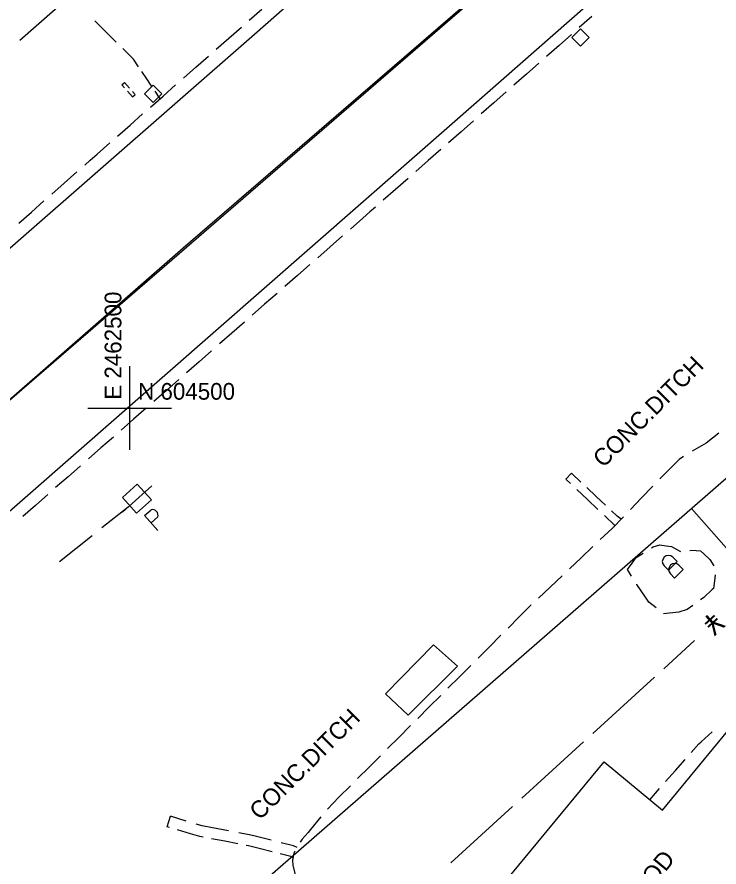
# Model space of a CAD drawing. Extents: x 2443269 to 2494951, y 591171 to 622130.
# Drawn here: x 2462473 to 2462641, y 604390.1 to 604593.6 of the extents above; entities that cross this region are included whole.
import ezdxf

# ---------------------------------------------------------------- set-up
doc = ezdxf.new("R2010")
doc.units = 0
for name, color, linetype in [('SURVEY - CONTROL - Grid', 7, 'Continuous'), ('SURVEY - CONTROL - Grid Text', 7, 'Continuous'), ('SURVEY - DRAINAGE - Area Shapes', 7, 'Continuous'), ('SURVEY - DRAINAGE - Bridges', 7, 'Continuous'), ('SURVEY - DRAINAGE - Pipes and Culverts Text', 7, 'Continuous'), ('SURVEY - NON-TRANSPORTATION - Buildings', 7, 'Continuous'), ('SURVEY - NON-TRANSPORTATION - Buildings Text', 7, 'Continuous'), ('SURVEY - NON-TRANSPORTATION - Features', 7, 'Continuous'), ('SURVEY - PROPERTY - Property Lines', 7, 'Continuous'), ('SURVEY - PROPERTY - ROW Lines', 7, 'Continuous'), ('SURVEY - TRANSPORTATION - Features', 7, 'Continuous'), ('SURVEY - TRANSPORTATION - Roads', 7, 'Continuous'), ('SURVEY - UTILITIES - Cable (Underground) with Text', 7, 'Continuous'), ('SURVEY - UTILITIES - Poles and Miscellaneous with Text', 7, 'Continuous'), ('SURVEY - UTILITIES - Sanitary Sewer with Text', 7, 'Continuous')]:
    doc.layers.add(name, color=color, linetype=linetype)

# ---------------------------------------------------------------- blocks, each defined once
blk = doc.blocks.new('xpp')
at = {"layer": 'SURVEY - UTILITIES - Cable (Underground) with Text'}
for p, q in [((-2.395, 2.598), (2.395, 2.598)), ((-2.395, -2.436), (-2.395, 2.598)), ((2.395, 2.598), (2.395, 2.598)), ((2.395, 2.598), (2.395, -2.436)), ((-4.75, 0), (4.75, 0)), ((2.395, -2.436), (-2.395, -2.436)), ((-2.395, -2.436), (-2.395, -2.436)), ((2.395, -2.436), (2.395, -2.436)), ((-1.339, -8.932), (-1.339, -4.141)), ((-1.339, -4.141), (-1.339, -4.141)), ((-1.339, -4.141), (0.771, -4.141)), ((1.062, -4.351), (0.771, -4.141)), ((1.286, -4.632), (1.062, -4.351)), ((1.062, -4.351), (1.062, -4.351)), ((1.062, -6.285), (1.286, -6.004)), ((1.427, -4.962), (1.286, -4.632)), ((1.286, -4.632), (1.286, -4.632)), ((1.286, -6.004), (1.427, -5.674)), ((1.286, -6.004), (1.286, -6.004)), ((1.475, -5.318), (1.427, -4.962)), ((1.427, -4.962), (1.427, -4.962)), ((1.427, -5.674), (1.475, -5.318)), ((1.427, -5.674), (1.427, -5.674)), ((1.475, -5.318), (1.475, -5.318)), ((0.771, -6.496), (-1.339, -6.496)), ((0.771, -6.496), (1.062, -6.285)), ((1.062, -6.285), (1.062, -6.285))]:
    blk.add_line(p, q, dxfattribs=at)

msp = doc.modelspace()

# ---------------------------------------------------------------- linework, layer by layer
at = {"layer": 'SURVEY - CONTROL - Grid'}
for p, q in [((2462500, 604490), (2462500, 604510)), ((2462490, 604500), (2462510, 604500))]:
    msp.add_line(p, q, dxfattribs=at)
at = {"layer": 'SURVEY - DRAINAGE - Area Shapes'}
for points in [[(2461699.802, 604946.811), (2461948.759, 605058.451), (2462209.695, 605140.681), (2462347.245, 605149.404), (2462473.247, 605118.739), (2462639.239, 604980.206), (2462813.204, 604824.031), (2462826.669, 604809.207), (2462512.785, 604538.294), (2462060.635, 604143.095), (2461848.299, 603959.822)], [(2461699.802, 604946.811), (2461948.759, 605058.451), (2462209.695, 605140.681), (2462347.245, 605149.404), (2462473.247, 605118.739), (2462639.239, 604980.206), (2462813.204, 604824.031), (2462826.669, 604809.207), (2462404.086, 604443.772), (2462278.014, 604331.283), (2462060.635, 604143.095), (2461831.285, 603941.863)]]:
    msp.add_lwpolyline(points, dxfattribs=at)
at = {"layer": 'SURVEY - DRAINAGE - Bridges'}
for p, q in [((2462498.109, 604577.387), (2462498.749, 604577.948)), ((2462498.725, 604576.688), (2462498.109, 604577.387)), ((2462498.749, 604577.948), (2462498.749, 604577.948)), ((2462499.927, 604576.61), (2462498.749, 604577.948)), ((2462498.749, 604577.948), (2462498.749, 604577.948)), ((2462500.639, 604574.513), (2462499.461, 604575.851)), ((2462500.639, 604574.513), (2462501.279, 604575.074)), ((2462501.279, 604575.074), (2462500.663, 604575.774)), ((2462604.375, 604482.975), (2462605.727, 604484.408)), ((2462607.97, 604482.294), (2462605.727, 604484.408)), ((2462605.727, 604484.408), (2462605.727, 604484.408)), ((2462605.727, 604484.408), (2462605.727, 604484.408)), ((2462605.452, 604481.956), (2462604.375, 604482.975)), ((2462609.529, 604478.1), (2462607.02, 604480.473)), ((2462611.614, 604478.858), (2462609.371, 604480.973)), ((2462612.038, 604475.728), (2462609.529, 604478.1)), ((2462613.856, 604476.744), (2462611.614, 604478.858)), ((2462616.629, 604474.129), (2462615.258, 604475.422)), ((2462616.114, 604471.872), (2462613.606, 604474.245)), ((2462617.587, 604473.411), (2462616.629, 604474.129)), ((2462508.985, 604399.792), (2462509.746, 604402.305)), ((2462513.543, 604401.149), (2462509.746, 604402.305)), ((2462509.746, 604402.305), (2462509.746, 604402.305)), ((2462509.746, 604402.305), (2462509.746, 604402.305)), ((2462509.538, 604399.624), (2462508.985, 604399.792)), ((2462517.374, 604399.983), (2462515.916, 604400.427)), ((2462519.775, 604399.526), (2462517.374, 604399.983)), ((2462514.52, 604398.107), (2462511.454, 604399.041)), ((2462516.744, 604397.43), (2462514.52, 604398.107)), ((2462523.674, 604398.785), (2462519.775, 604399.526)), ((2462528.969, 604397.778), (2462526.111, 604398.321)), ((2462529.995, 604397.517), (2462528.969, 604397.778)), ((2462517.608, 604397.266), (2462516.744, 604397.43)), ((2462522.723, 604396.294), (2462519.575, 604396.892)), ((2462525.871, 604395.696), (2462522.723, 604396.294)), ((2462533.841, 604396.538), (2462529.995, 604397.517)), ((2462539.179, 604395.179), (2462536.245, 604395.926)), ((2462528.401, 604395.216), (2462527.838, 604395.323)), ((2462530.951, 604394.567), (2462528.401, 604395.216)), ((2462534.056, 604393.776), (2462530.951, 604394.567)), ((2462540.061, 604394.851), (2462539.179, 604395.179)), ((2462538.532, 604392.637), (2462535.997, 604393.282)), ((2462539.031, 604392.325), (2462538.532, 604392.637))]:
    msp.add_line(p, q, dxfattribs=at)
at = {"layer": 'SURVEY - NON-TRANSPORTATION - Buildings'}
msp.add_lwpolyline([(2462576.331, 604342.745), (2462592.269, 604362.04), (2462578.765, 604373.195), (2462613.536, 604415.288), (2462627.463, 604403.782), (2462643.125, 604422.745), (2462682.709, 604390.048), (2462664.428, 604367.919), (2462648.568, 604381.019), (2462618.906, 604345.107), (2462634.346, 604332.355), (2462615.917, 604310.045)], close=True, dxfattribs=at)
at = {"layer": 'SURVEY - NON-TRANSPORTATION - Features'}
for p, q in [((2462627.874, 604464.274), (2462627.874, 604464.274)), ((2462627.874, 604464.274), (2462627.874, 604464.274)), ((2462629.373, 604462.358), (2462629.373, 604462.358)), ((2462629.373, 604462.358), (2462629.373, 604462.358))]:
    msp.add_line(p, q, dxfattribs=at)
for points in [[(2462606.86, 604589.746), (2462607.891, 604590.777), (2462609.954, 604588.715), (2462607.891, 604586.652), (2462605.829, 604588.715)], [(2462504.557, 604576.232), (2462505.588, 604577.264), (2462507.651, 604575.201), (2462505.588, 604573.139), (2462503.526, 604575.201)], [(2462578.437, 604438.257), (2462572.702, 604443.352), (2462561.18, 604431.61), (2462566.629, 604426.518)]]:
    msp.add_lwpolyline(points, close=True, dxfattribs=at)
for points in [[(2462629.936, 604464.274), (2462630.968, 604463.243), (2462628.905, 604461.18), (2462627.874, 604462.211)], [(2462631.436, 604462.358), (2462632.467, 604461.327), (2462630.404, 604459.264), (2462629.373, 604460.295)]]:
    msp.add_lwpolyline(points, dxfattribs=at)
for centre, start, end in [((2462628.906, 604463.242), 135, 225), ((2462628.906, 604463.242), 45, 135), ((2462630.405, 604461.326), 135, 225), ((2462630.405, 604461.326), 45, 135)]:
    msp.add_arc(centre, 1.458, start, end, dxfattribs=at)
at = {"layer": 'SURVEY - PROPERTY - Property Lines'}
msp.add_line((2462745.622, 604349.415), (2462634.437, 604475.982), dxfattribs=at)
at = {"layer": 'SURVEY - PROPERTY - ROW Lines'}
msp.add_line((2462358.441, 604235.567), (2463177.961, 604949.438), dxfattribs=at)
at = {"layer": 'SURVEY - TRANSPORTATION - Features'}
for p, q in [((2462528.598, 604592.858), (2462531.598, 604595.501)), ((2462610.572, 604593.712), (2462607.591, 604591.086)), ((2462494.227, 604590.144), (2462491.672, 604592.673)), ((2462523.722, 604588.563), (2462526.722, 604591.206)), ((2462496.782, 604587.615), (2462494.227, 604590.144)), ((2462605.728, 604589.444), (2462602.748, 604586.818)), ((2462520.722, 604585.92), (2462523.722, 604588.563)), ((2462500.934, 604583.506), (2462498.379, 604586.035)), ((2462602.748, 604586.818), (2462599.768, 604584.192)), ((2462502.138, 604581.706), (2462500.934, 604583.506)), ((2462500.934, 604583.506), (2462500.934, 604583.506)), ((2462515.846, 604581.626), (2462518.847, 604584.269)), ((2462512.846, 604578.983), (2462515.846, 604581.626)), ((2462597.905, 604582.551), (2462594.924, 604579.925)), ((2462504.093, 604578.781), (2462502.89, 604580.581)), ((2462594.924, 604579.925), (2462591.944, 604577.299)), ((2462505.297, 604576.982), (2462504.093, 604578.781)), ((2462507.97, 604574.688), (2462510.971, 604577.331)), ((2462507.253, 604574.057), (2462506.049, 604575.857)), ((2462590.081, 604575.658), (2462587.101, 604573.032)), ((2462504.97, 604572.045), (2462507.97, 604574.688)), ((2462587.101, 604573.032), (2462584.12, 604570.406)), ((2462500.095, 604567.751), (2462503.095, 604570.394)), ((2462582.257, 604568.765), (2462579.277, 604566.139)), ((2462497.094, 604565.108), (2462500.095, 604567.751)), ((2462579.277, 604566.139), (2462576.297, 604563.513)), ((2462492.219, 604560.813), (2462495.219, 604563.456)), ((2462490.557, 604559.349), (2462492.219, 604560.813)), ((2462574.434, 604561.871), (2462571.453, 604559.245)), ((2462489.22, 604558.169), (2462490.557, 604559.349)), ((2462571.453, 604559.245), (2462568.473, 604556.619)), ((2462484.348, 604553.87), (2462487.346, 604556.515)), ((2462566.61, 604554.978), (2462563.63, 604552.352)), ((2462481.351, 604551.224), (2462484.348, 604553.87)), ((2462563.63, 604552.352), (2462560.649, 604549.726)), ((2462476.479, 604546.924), (2462479.477, 604549.57)), ((2462473.481, 604544.279), (2462476.479, 604546.924)), ((2462557.496, 604546.948), (2462555.803, 604545.462)), ((2462558.786, 604548.085), (2462557.496, 604546.948)), ((2462555.803, 604545.462), (2462552.817, 604542.843)), ((2462550.95, 604541.206), (2462547.964, 604538.586)), ((2462547.964, 604538.586), (2462544.978, 604535.966)), ((2462543.112, 604534.329), (2462540.126, 604531.71)), ((2462540.126, 604531.71), (2462537.14, 604529.09)), ((2462535.274, 604527.453), (2462532.287, 604524.833)), ((2462532.287, 604524.833), (2462529.301, 604522.213)), ((2462527.435, 604520.576), (2462524.449, 604517.957)), ((2462524.449, 604517.957), (2462521.463, 604515.337)), ((2462519.597, 604513.7), (2462516.611, 604511.08)), ((2462516.611, 604511.08), (2462513.625, 604508.461)), ((2462511.758, 604506.823), (2462508.772, 604504.204)), ((2462508.772, 604504.204), (2462505.786, 604501.584)), ((2462503.92, 604499.947), (2462500.934, 604497.327)), ((2462500.934, 604497.327), (2462497.948, 604494.708)), ((2462640.954, 604494.03), (2462637.948, 604491.573)), ((2462496.081, 604493.07), (2462493.095, 604490.451)), ((2462637.945, 604491.57), (2462635.743, 604490.317)), ((2462637.948, 604491.573), (2462637.945, 604491.57)), ((2462493.095, 604490.451), (2462490.109, 604487.831)), ((2462635.743, 604490.317), (2462634.575, 604489.65)), ((2462631.518, 604487.715), (2462629.613, 604485.818)), ((2462632.5, 604488.395), (2462631.518, 604487.715)), ((2462488.243, 604486.194), (2462485.257, 604483.574)), ((2462629.613, 604485.818), (2462626.862, 604483.078)), ((2462485.257, 604483.574), (2462482.271, 604480.955)), ((2462625.176, 604481.333), (2462622.49, 604478.53)), ((2462480.405, 604479.317), (2462477.419, 604476.698)), ((2462622.49, 604478.53), (2462619.804, 604475.726)), ((2462477.419, 604476.698), (2462474.432, 604474.078)), ((2462618.125, 604473.973), (2462615.461, 604471.193)), ((2462615.438, 604471.171), (2462612.617, 604468.503)), ((2462615.461, 604471.193), (2462615.438, 604471.171)), ((2462625.245, 604466.784), (2462626.866, 604467.243)), ((2462626.866, 604467.243), (2462628.403, 604467.013)), ((2462628.403, 604467.013), (2462629.612, 604466.833)), ((2462610.854, 604466.835), (2462608.033, 604464.167)), ((2462621.229, 604464.264), (2462622.892, 604465.307)), ((2462624.852, 604466.537), (2462625.245, 604466.784)), ((2462629.612, 604466.833), (2462631.818, 604465.699)), ((2462634.028, 604465.897), (2462634.539, 604466.019)), ((2462634.539, 604466.019), (2462636.626, 604465.806)), ((2462636.626, 604465.806), (2462637.416, 604465.069)), ((2462637.416, 604465.069), (2462638.788, 604463.788)), ((2462608.033, 604464.167), (2462605.212, 604461.499)), ((2462619.11, 604461.344), (2462620.207, 604462.856)), ((2462620.207, 604462.856), (2462621.229, 604464.264)), ((2462638.788, 604463.788), (2462639.784, 604462.259)), ((2462620.091, 604459.795), (2462619.11, 604461.344)), ((2462603.449, 604459.831), (2462600.629, 604457.163)), ((2462640.13, 604460.102), (2462639.969, 604458.647)), ((2462600.629, 604457.163), (2462597.808, 604454.495)), ((2462621.35, 604457.807), (2462621.33, 604457.84)), ((2462623.397, 604454.769), (2462621.35, 604457.807)), ((2462639.664, 604456.849), (2462639.361, 604456.565)), ((2462639.969, 604458.647), (2462639.664, 604456.849)), ((2462624.247, 604453.506), (2462623.397, 604454.769)), ((2462639.361, 604456.565), (2462637.361, 604454.691)), ((2462596.006, 604452.791), (2462593.298, 604450.083)), ((2462596.045, 604452.828), (2462596.006, 604452.791)), ((2462625.949, 604452.143), (2462624.247, 604453.506)), ((2462634.727, 604452.743), (2462633.437, 604451.79)), ((2462637.361, 604454.691), (2462636.588, 604454.119)), ((2462631.439, 604451.147), (2462627.761, 604450.718)), ((2462633.437, 604451.79), (2462631.439, 604451.147)), ((2462631.439, 604451.147), (2462631.439, 604451.147)), ((2462593.298, 604450.083), (2462590.553, 604447.338)), ((2462588.836, 604445.622), (2462586.091, 604442.876)), ((2462586.091, 604442.876), (2462583.345, 604440.131)), ((2462581.629, 604438.415), (2462578.884, 604435.67)), ((2462578.884, 604435.67), (2462576.138, 604432.924)), ((2462574.422, 604431.208), (2462571.676, 604428.463)), ((2462571.676, 604428.463), (2462568.931, 604425.718)), ((2462567.215, 604424.002), (2462564.469, 604421.256)), ((2462636.76, 604420.137), (2462639.418, 604422.465)), ((2462564.469, 604421.256), (2462561.724, 604418.511)), ((2462636.154, 604419.605), (2462636.76, 604420.137)), ((2462634.359, 604417.553), (2462636.154, 604419.605)), ((2462560.008, 604416.795), (2462557.262, 604414.05)), ((2462557.262, 604414.05), (2462554.516, 604411.304)), ((2462630.579, 604413.232), (2462632.905, 604415.891)), ((2462628.253, 604410.573), (2462630.579, 604413.232)), ((2462552.8, 604409.588), (2462550.055, 604406.843)), ((2462624.474, 604406.252), (2462626.8, 604408.911)), ((2462550.055, 604406.843), (2462547.353, 604403.996)), ((2462550.055, 604406.843), (2462550.055, 604406.843)), ((2462545.726, 604402.162), (2462543.235, 604399.13)), ((2462542.666, 604398.437), (2462541.278, 604396.81)), ((2462543.235, 604399.13), (2462542.666, 604398.437)), ((2462541.278, 604396.81), (2462540.806, 604396.056)), ((2462539.533, 604393.96), (2462539.234, 604393.457)), ((2462539.234, 604393.457), (2462538.942, 604391.82)), ((2462538.942, 604391.82), (2462539.021, 604390.54)), ((2462539.021, 604390.54), (2462539.116, 604390.157)), ((2462539.116, 604390.157), (2462539.72, 604387.706))]:
    msp.add_line(p, q, dxfattribs=at)
at = {"layer": 'SURVEY - TRANSPORTATION - Roads'}
for points in [[(2461704.19, 603879.846), (2461710.507, 603878.998), (2461720.352, 603882.211), (2461736.892, 603894.969), (2461821.567, 603969.133), (2462007.389, 604131.918), (2462224.619, 604322.385), (2462361.423, 604442.233), (2462529.864, 604589.484), (2462660.404, 604704.382), (2462778.493, 604807.784)], [(2462812.347, 604774.503), (2462577.786, 604568.609), (2462133.041, 604178.976), (2462140.797, 604171.85)]]:
    msp.add_lwpolyline(points, dxfattribs=at)
at = {"layer": 'SURVEY - UTILITIES - Poles and Miscellaneous with Text'}
for p, q in [((2462493.343, 604471.381), (2462499.624, 604476.382)), ((2462483.173, 604463.283), (2462490.996, 604469.512))]:
    msp.add_line(p, q, dxfattribs=at)
at = {"layer": 'SURVEY - UTILITIES - Sanitary Sewer with Text'}
for p, q in [((2462488.707, 604601.2), (2462473.666, 604588.018)), ((2462635.168, 604444.359), (2462627.781, 604437.619)), ((2462625.564, 604435.597), (2462610.789, 604422.117)), ((2462608.573, 604420.095), (2462601.186, 604413.355)), ((2462601.186, 604413.355), (2462593.798, 604406.616)), ((2462591.582, 604404.594), (2462576.807, 604391.114))]:
    msp.add_line(p, q, dxfattribs=at)

# ---------------------------------------------------------------- block references
at = {"layer": 'SURVEY - UTILITIES - Poles and Miscellaneous with Text', "rotation": 42.029325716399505}
msp.add_blockref('xpp', (2462501.774, 604478.237), dxfattribs=at)

# ---------------------------------------------------------------- texts
at = {"layer": 'SURVEY - CONTROL - Grid Text'}
msp.add_text('E 2462500', height=4, rotation=90, dxfattribs=at).set_placement((2462498, 604502))
msp.add_text('N 604500', height=4, dxfattribs=at).set_placement((2462502, 604502))
at = {"layer": 'SURVEY - DRAINAGE - Pipes and Culverts Text'}
for p in [(2462613.329, 604485.537), (2462531.124, 604401.167)]:
    msp.add_text('CONC.DITCH', height=4.101, rotation=45, dxfattribs=at).set_placement(p)
at = {"layer": 'SURVEY - NON-TRANSPORTATION - Buildings Text'}
msp.add_text('BRICK & WOOD', height=4.166, rotation=50.44222, dxfattribs=at).set_placement((2462604.118, 604359.726))
at = {"layer": 'SURVEY - UTILITIES - Sanitary Sewer with Text'}
msp.add_text('¥', height=5, rotation=222.37585, dxfattribs=at).set_placement((2462639.331, 604451.542))

doc.saveas('drawing.dxf')
